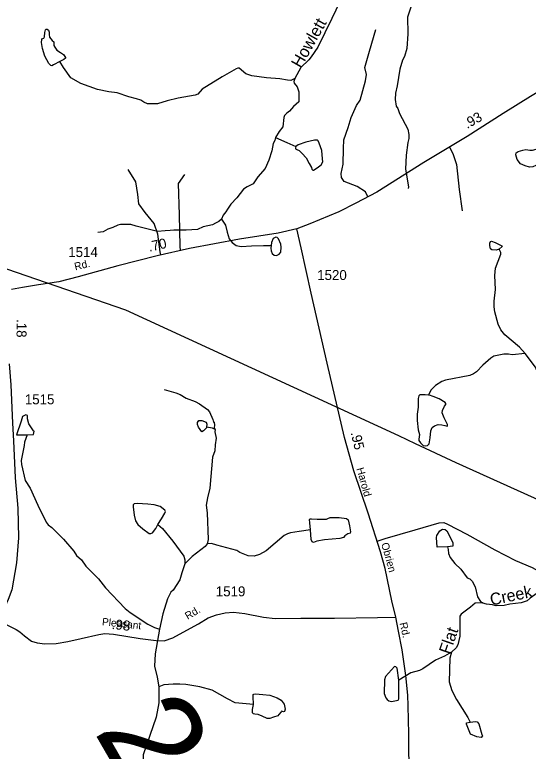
# Model space of a CAD drawing. Extents: x 2056842 to 2160602, y 826753 to 1016856.
# Drawn here: x 2131058 to 2137510, y 951923 to 961180 of the extents above; entities that cross this region are included whole.
import ezdxf

# ---------------------------------------------------------------- set-up
doc = ezdxf.new("R2010")
doc.units = 0
for name, color, linetype in [('Exist Hydrographic Creek Single Shore', 7, 'Continuous'), ('Exist Hydrographic Creek Single Shore Label', 7, 'Continuous'), ('Exist Hydrographic Misc Water Feature', 7, 'Continuous'), ('Exist Hydrographic Pond Under 1500 Sq Ft', 7, 'Continuous'), ('Exist Road Non-System Type 51', 7, 'Continuous'), ('Exist Road Secondary Mileage Hundredths English Label', 7, 'Continuous'), ('Exist Road Secondary Structure Standard Bridge Number Label', 7, 'Continuous'), ('Exist Road Secondary Type 41 Attributed', 7, 'Continuous'), ('Exist Road Secondary Type 51 Attributed', 7, 'Continuous'), ('Exist Road Secondary Type 51 Label', 7, 'Continuous'), ('Exist Road Secondary Type 51 Number Label', 7, 'Continuous'), ('Exist Utilities Electrical Transmission Line', 7, 'Continuous')]:
    doc.layers.add(name, color=color, linetype=linetype)

msp = doc.modelspace()

# ---------------------------------------------------------------- linework, layer by layer
at = {"layer": 'Exist Hydrographic Creek Single Shore'}
for points in [[(2135458.9, 961946.4), (2135393.2, 961860.4), (2135382.3, 961800.6), (2135351.9, 961721.9), (2135272.3, 961601.5), (2135218.4, 961504.5), (2135185.8, 961421.9), (2135143.5, 961343), (2135042.3, 961132.8), (2134864.2, 960772), (2134782.6, 960649.7), (2134750.9, 960611.3), (2134652.9, 960518.4), (2134574.8, 960376.1)], [(2134574.8, 960376.1), (2134565, 960339.4), (2134570.4, 960317.6), (2134604.1, 960274.2), (2134626.9, 960210.1), (2134629, 960084.1), (2134561.7, 960027.6), (2134511.8, 959967.2), (2134475.9, 959943.3), (2134445.5, 959915), (2134436.9, 959887.9), (2134426, 959772.1), (2134380.4, 959713.4), (2134334.8, 959637.4)], [(2134334.8, 959637.4), (2134327.2, 959597.2), (2134305.5, 959560), (2134287, 959469.9), (2134249, 959352.6), (2134202.3, 959245), (2134113.3, 959140.9), (2134051.6, 959054.5), (2133978.9, 959016.5), (2133932.2, 958987.1), (2133848.6, 958877.4), (2133773.7, 958797), (2133729.2, 958735.3), (2133711.8, 958700.6), (2133678.2, 958660.4), (2133656.4, 958610.4)], [(2137472.8, 956920), (2137400.6, 956999.7), (2137215.8, 957156.9), (2137163.5, 957218.7), (2137133.2, 957290.5), (2137090.5, 957444.3), (2137082.3, 957508.2), (2137081.9, 957580.2), (2137097.3, 957724.3), (2137090.5, 957900.2), (2137097.9, 957996.3), (2137165.2, 958168.5), (2137165.2, 958192.6), (2137145.1, 958232.4)], [(2137472.8, 956920), (2137308.9, 956905.4), (2137260.7, 956913.1), (2137201.1, 956912.9), (2137077, 956888.3), (2137041.1, 956864.2), (2136939.6, 956773.7), (2136860.1, 956693.4), (2136820.1, 956665.3), (2136773.9, 956645.1), (2136470.5, 956585.6), (2136422.5, 956569.5), (2136344.8, 956521.1), (2136285.1, 956462.9), (2136258.1, 956399.2)], [(2139001.8, 956164.1), (2138790.7, 956160.3), (2138645.5, 956212.6), (2138507.9, 956240.7), (2138363.5, 956268.1), (2138287.4, 956267.8), (2138115.8, 956257), (2138027.4, 956272.6), (2137895.4, 956328), (2137823, 956383.6), (2137772.8, 956449.4), (2137631.7, 956680.7), (2137599.5, 956750.6), (2137472.8, 956920)], [(2132937.2, 956468.1), (2133083.6, 956426.7), (2133135.5, 956405), (2133211.8, 956359.3), (2133323.9, 956317.8), (2133380.1, 956290), (2133478.5, 956218.5), (2133506.4, 956188.6), (2133545, 956092.8), (2133555, 956060.9), (2133563, 956062.9), (2133569.4, 956016.9), (2133563.4, 955992.9), (2133575.5, 955967)], [(2133575.5, 955967), (2133571.4, 955938.9), (2133589.1, 955857.2), (2133574.1, 955775.5)], [(2131174.4, 955765.1), (2131139.3, 955578.9), (2131143.6, 955529), (2131188.3, 955327.2), (2131252.7, 955227.5), (2131349.5, 955014), (2131450.6, 954800.4), (2131478.9, 954770.5), (2131522.8, 954734.8), (2131669.6, 954589.4), (2131800, 954438), (2131832.4, 954384.2), (2131894.5, 954328.4), (2131950.7, 954248.6), (2132109.6, 954089.4), (2132200, 953977.8), (2132445.1, 953716.9), (2132509.3, 953667.1), (2132728.1, 953520.2), (2132812.1, 953476.4), (2132876.3, 953456.7)], [(2133574.1, 955775.5), (2133570.2, 955697.5), (2133542.7, 955617.4), (2133508.5, 955229.3), (2133479, 955107.2), (2133463.4, 955015.1), (2133473.8, 954919.1), (2133489.2, 954583.3), (2133473.6, 954531.2)], [(2134775.3, 954704.2), (2134629.6, 954683.9), (2134522.9, 954669.8), (2134482.7, 954657.6), (2134442.7, 954633.4), (2134217.8, 954440.5), (2134134.1, 954394.1), (2134066, 954373.8), (2133989.9, 954379.4), (2133885.8, 954419), (2133849.7, 954446.8), (2133597.5, 954513.8), (2133529.6, 954535.5), (2133473.6, 954531.2)], [(2133473.6, 954531.2), (2133449.6, 954495.2), (2133288.3, 954372.5), (2133194.6, 954278)], [(2133194.6, 954278), (2133157, 954163.9), (2133133.4, 954075.9), (2133048.1, 953949.5), (2133020.3, 953921.4), (2132976.6, 953839.1), (2132917.3, 953650.9), (2132876.3, 953456.7)], [(2137758.9, 954025.7), (2137709.3, 953973.6), (2137533.7, 953846.7), (2137497.9, 953812.7), (2137420, 953790.3), (2137280.2, 953771.6), (2137208.3, 953755.4), (2137108.1, 953750.9), (2137060.2, 953764.7), (2136984.2, 953772.5), (2136940.2, 953786.2)], [(2132876.3, 953456.7), (2132823.6, 953148.5), (2132812.3, 952992.5), (2132845.1, 952852.5), (2132870.1, 952733.5)], [(2132870.1, 952733.5), (2132866.3, 952531.3), (2132834.6, 952352.6), (2132756.1, 952119.4), (2132671.1, 951876.1), (2132669.6, 951756), (2132686.6, 951554.1), (2132700.8, 951480.2), (2132728.2, 951287.7), (2132725.7, 951230.7), (2132593.1, 950955.8), (2132487.7, 950771.4), (2132321, 950522.6)]]:
    msp.add_lwpolyline(points, dxfattribs=at)
at = {"layer": 'Exist Hydrographic Misc Water Feature'}
for points in [[(2136065.3, 961363.2), (2135992.2, 961146.9), (2135997, 960939.1), (2135982, 960755), (2135954.4, 960654.8), (2135930.7, 960608.7), (2135897.2, 960496.5), (2135862, 960284.3), (2135842.3, 960192.2), (2135836.7, 960112.3), (2135849.2, 960032.3), (2135869.2, 960000.4), (2135893.4, 959936.5), (2135998.3, 959743), (2136008.7, 959675.2), (2136009, 959623.1), (2135997.1, 959575.1), (2135975.8, 959415.1), (2135968.8, 959239), (2136003.5, 959015.2), (2135999.8, 958995.2)], [(2131623.1, 960592.5), (2131546, 960550.1), (2131524.3, 960539.2), (2131511.3, 960541.4), (2131485.2, 960566.4), (2131436.4, 960658.7), (2131407.1, 960756.5), (2131395.1, 960832.5), (2131397.3, 960866.2), (2131408.1, 960879.2), (2131421.2, 960886.8), (2131432, 960901), (2131437.5, 960955.3), (2131444, 960990), (2131453.7, 960998.7), (2131465.7, 960998.7), (2131482, 960983.5), (2131489.6, 960961.8), (2131489.6, 960931.4), (2131496.1, 960896.6), (2131527.6, 960854.3), (2131547.1, 960839), (2131550.4, 960822.8), (2131549.3, 960791.2), (2131560.1, 960771.7), (2131588.4, 960733.7), (2131631.8, 960705.4), (2131668.7, 960679.4), (2131696.9, 960643.5), (2131694.8, 960631.6), (2131676.3, 960616.4), (2131623.1, 960592.5)], [(2134574.8, 960376.1), (2134524.8, 960354.3), (2134483.6, 960357.6), (2134389.1, 960372.8), (2134219.7, 960385.8), (2134035.2, 960411.9), (2133962.4, 960436.9), (2133875.6, 960506.4), (2133862.5, 960507.5), (2133838.6, 960499.9), (2133663.8, 960400), (2133410.6, 960244.6), (2133357.4, 960179.5), (2133326, 960168.6), (2133112.1, 960132.7), (2132974.2, 960099.1), (2132851.7, 960061.5), (2132802.9, 960058.2), (2132724.7, 960058.2), (2132681.5, 960078.6), (2132641.1, 960104.9), (2132585.7, 960124.5), (2132489.4, 960147.7), (2132343, 960197.1), (2132239, 960212.6), (2132096.7, 960239.9), (2131888.6, 960317), (2131762.3, 960384.5), (2131669.8, 960516), (2131623.1, 960592.5)], [(2134334.8, 959637.4), (2134475.5, 959574.5), (2134589.9, 959523.3)], [(2134589.9, 959523.3), (2134584.5, 959505.7), (2134586.7, 959493.8), (2134601.9, 959485.1), (2134631.2, 959474.2), (2134670.3, 959437.3), (2134718.1, 959380.8), (2134757.1, 959311.3), (2134787.5, 959260.2), (2134791.9, 959238.5), (2134803.8, 959224.4), (2134812.5, 959225.5), (2134858.1, 959253.7), (2134908.1, 959291.7), (2134927.6, 959329.8), (2134926.5, 959369.9), (2134914.6, 959472.1), (2134884.2, 959563.3), (2134870.1, 959595.9), (2134861.4, 959603.5), (2134825.5, 959602.4), (2134715.9, 959578.5), (2134619.3, 959542.7), (2134589.9, 959523.3)], [(2137652.5, 959355.2), (2137633.1, 959318.4), (2137605.1, 959286.4), (2137568.3, 959266.1), (2137526.6, 959265.1), (2137470.5, 959278.7), (2137412.4, 959307.7), (2137369.8, 959359.1), (2137352.3, 959420.1), (2137359.1, 959443.4), (2137382.4, 959459.8), (2137443.4, 959478.2), (2137481.1, 959485), (2137527.6, 959477.3), (2137564.4, 959477.3), (2137609.9, 959489.9), (2137628.3, 959486.9), (2137646.7, 959461.8), (2137656.4, 959417.2), (2137657.3, 959380.4), (2137652.5, 959355.2)], [(2133656.4, 958610.4), (2133621.7, 958581.1), (2133581.5, 958559.4), (2133544.4, 958538.5), (2133423.2, 958513.7), (2133352.7, 958481.1), (2133211.5, 958470.3), (2133054.5, 958470.3), (2133011.7, 958469.2), (2132946.6, 958462.7), (2132850.5, 958455.5), (2132582.3, 958524.3), (2132518.3, 958544), (2132386.2, 958541.4), (2132354.2, 958533.3), (2132290.5, 958505), (2132228.6, 958482.7), (2132170.7, 958452.5), (2132102.9, 958444.2)], [(2133656.4, 958610.4), (2133705.3, 958534.4), (2133724.8, 958448.6), (2133753.1, 958362.7), (2133790, 958316), (2133838.8, 958280.2), (2133904, 958268.2), (2134033.2, 958273.7), (2134185.2, 958281.3), (2134277.5, 958279.1)], [(2134277.5, 958279.1), (2134275.3, 958244.3), (2134280.7, 958213.9), (2134293.8, 958178.1), (2134318.7, 958157.4), (2134348, 958155.3), (2134379.5, 958169.4), (2134399.1, 958196.5), (2134406.7, 958258.5), (2134399.1, 958297.6), (2134373, 958363.8), (2134353.5, 958381.2), (2134336.1, 958383.4), (2134305.7, 958368.2), (2134284, 958316), (2134277.5, 958279.1)], [(2136258.1, 956399.2), (2136215.5, 956402.6), (2136172, 956403.6), (2136147.7, 956401.7), (2136136.1, 956391), (2136125.5, 956358.1), (2136124.5, 956247.6), (2136115.8, 956157.5), (2136112.9, 956081), (2136127.4, 955961.9), (2136142.9, 955903.7), (2136135.2, 955846.4), (2136136.1, 955827), (2136157.4, 955798.9), (2136189.4, 955765), (2136217.5, 955761.1), (2136243.6, 955765), (2136263, 955786.3), (2136278.5, 955863.8), (2136286.2, 955950), (2136303.6, 955990.7), (2136331.7, 956013), (2136377.2, 956031.4), (2136425.6, 956026.6), (2136460.5, 956018.8), (2136490.5, 956007.2), (2136496.3, 956014.9), (2136494.4, 956031.4), (2136453.7, 956113.8), (2136426.6, 956177.7), (2136430.5, 956206.8), (2136457.6, 956259.1), (2136474, 956282.5), (2136474, 956294.1), (2136464.4, 956306.7), (2136389.8, 956350.3), (2136314.3, 956381.3), (2136267.8, 956396.8), (2136258.1, 956399.2)], [(2131212.1, 955898.5), (2131292.1, 955904.9), (2131299.9, 955944.9), (2131291.9, 955948.9), (2131235.5, 956036.7), (2131217.2, 956102.5), (2131217, 956142.5), (2131197.1, 956150.5), (2131156.9, 956128.2), (2131139.3, 956070.2), (2131080.1, 955899.9), (2131212.1, 955898.5)], [(2131212.1, 955898.5), (2131178.9, 955806.9), (2131174.4, 955765.1)], [(2132856.5, 954773.9), (2132902.1, 954844.8), (2132943.9, 954915.8), (2132950.2, 954937.3), (2132945.2, 954951.3), (2132886.9, 954998.2), (2132809.6, 955021), (2132731.1, 955029.9), (2132595.6, 955034.9), (2132556.3, 955031.1), (2132544.9, 955019.7), (2132544.9, 954993.1), (2132558.9, 954889.2), (2132576.6, 954818.2), (2132604.5, 954771.3), (2132669.1, 954718.1), (2132746.3, 954659.8), (2132769.1, 954658.5), (2132786.8, 954666.1), (2132831.2, 954723.2), (2132856.5, 954773.9)], [(2134775.3, 954704.2), (2134765.2, 954794.1), (2134762.6, 954836), (2134769, 954844.8), (2134784.2, 954846.1), (2134856.3, 954841), (2134938.7, 954838.5), (2134976.7, 954841), (2134990.6, 954849.9), (2135021, 954858.8), (2135133.7, 954861.3), (2135224.9, 954849.9), (2135245.2, 954833.4), (2135264.2, 954757.4), (2135276.8, 954678.8), (2135273, 954663.6), (2135241.4, 954656), (2135205.9, 954631.9), (2135189.4, 954610.4), (2135143.8, 954596.4), (2134950.1, 954581.2), (2134851.3, 954562.2), (2134809.5, 954547), (2134795.6, 954553.4), (2134782.9, 954586.3), (2134775.3, 954704.2)], [(2132856.5, 954773.9), (2132914.9, 954720.8), (2133045.3, 954563.4), (2133180.2, 954373.9), (2133196.2, 954330), (2133194.6, 954278)], [(2136358.7, 954607.8), (2136360.6, 954635.8), (2136400.3, 954691.9), (2136430.3, 954716), (2136466.4, 954712.1), (2136486.3, 954692.4), (2136532.8, 954604.5)], [(2136495.3, 954492.4), (2136363.2, 954489.8), (2136358.7, 954607.8)], [(2136532.8, 954604.5), (2136562.9, 954540.6), (2136563.4, 954502.6), (2136495.3, 954492.4)], [(2136495.3, 954492.4), (2136505.3, 954460.3), (2136509.6, 954410.4), (2136529.7, 954358.5), (2136586.1, 954280.7), (2136664.4, 954213.2), (2136742.8, 954103.6), (2136775, 954089.6), (2136803.1, 954059.8), (2136841.2, 953990), (2136874, 953864), (2136908.3, 953804.3), (2136940.2, 953786.3)], [(2136940.2, 953786.3), (2136844.3, 953785.9), (2136784.6, 953735.7), (2136664.9, 953647.2), (2136649.1, 953621.2), (2136649.9, 953443.1), (2136648, 953371.1), (2136624.5, 953261.1), (2136604.8, 953223), (2136546.9, 953168.7)], [(2136546.9, 953168.7), (2136459.2, 953116.3), (2136345.6, 953069.9), (2136186.1, 952959.2), (2136144, 952937), (2136032.3, 952906.6), (2135882.6, 952817.9)], [(2136546.9, 953168.7), (2136525.2, 953094.7), (2136516.6, 952794.7), (2136551.1, 952684.8), (2136607.4, 952575.1), (2136750.6, 952345.7), (2136778.9, 952289.9)], [(2135882.6, 952817.9), (2135864.1, 952967.8), (2135843.8, 952983.8), (2135827.8, 952987.7), (2135714.2, 952863.2)], [(2135714.2, 952863.2), (2135702.5, 952821.2), (2135701.3, 952649.1), (2135719.6, 952595.2), (2135735.8, 952573.2), (2135757.7, 952557.4)], [(2135757.7, 952557.4), (2135791.7, 952549.6), (2135873.8, 952565.9), (2135883.6, 952582), (2135882.6, 952817.9)], [(2134055.5, 952509.2), (2133828.8, 952529.5), (2133731.3, 952580.2), (2133540, 952690.5), (2133384.9, 952734.7), (2133207.3, 952760.3), (2133131, 952767.9), (2133047.3, 952767.5), (2132932.1, 952756.4), (2132870.1, 952733.5)], [(2134055.5, 952509.2), (2134051.7, 952609.2), (2134053, 952634.6), (2134060.6, 952642.2), (2134082.1, 952643.4), (2134173.3, 952634.6), (2134262, 952628.2), (2134353.2, 952592.8), (2134403.8, 952566.1), (2134443.1, 952515.5), (2134454.5, 952450.8), (2134446.9, 952422.9), (2134435.5, 952417.9), (2134411.4, 952428), (2134403.8, 952420.4), (2134377.2, 952383.7), (2134364.5, 952369.7), (2134307.6, 952349.4), (2134260.7, 952333), (2134229, 952334.2), (2134164.4, 952364.6), (2134115, 952383.7), (2134074.5, 952388.7), (2134056.8, 952392.5), (2134045.4, 952407.7), (2134045.4, 952445.8), (2134055.5, 952509.2)], [(2136783.6, 952137.8), (2136734.8, 952263.7), (2136734.8, 952279.7), (2136778.9, 952289.9)], [(2136778.9, 952289.9), (2136846.7, 952298.1), (2136866.8, 952294.3), (2136886.7, 952266.3), (2136927.3, 952134.5)], [(2136927.3, 952134.5), (2136933.5, 952116.6), (2136917.5, 952094.4), (2136865.6, 952102.2), (2136783.6, 952137.8)]]:
    msp.add_lwpolyline(points, dxfattribs=at)
at = {"layer": 'Exist Hydrographic Pond Under 1500 Sq Ft'}
for points in [[(2137145.1, 958232.1), (2137105.1, 958220.2), (2137053, 958223.9), (2137036.9, 958235.7), (2137026.6, 958277.9), (2137026.6, 958309.7), (2137034.5, 958327.6), (2137046.4, 958332), (2137094.7, 958316.2), (2137178.8, 958276.4), (2137180.6, 958268.5), (2137145.1, 958232.1)], [(2133467.3, 955996.2), (2133467.1, 955988.3), (2133427.3, 955950.1), (2133407.4, 955938.1), (2133367.3, 955998), (2133353.1, 956027.8), (2133355, 956056), (2133370.9, 956078), (2133409, 956080.1), (2133463, 956060.3), (2133473, 956032.2), (2133467.3, 955996.2)], [(2133575.3, 955966.7), (2133543.2, 955984.8), (2133467.3, 955996.2)]]:
    msp.add_lwpolyline(points, dxfattribs=at)
at = {"layer": 'Exist Road Non-System Type 51'}
for points in [[(2135495.5, 958892.4), (2135464.1, 958953.7), (2135361.8, 959019.3), (2135198.7, 959085), (2135163.5, 959134.6), (2135160.3, 959182.6), (2135184.3, 959301), (2135187.4, 959496.6), (2135193.8, 959608.6), (2135248.2, 959760.6), (2135283.4, 959888.6), (2135352.1, 960037.4), (2135399.8, 960105.1), (2135463.8, 960348.3), (2135478.2, 960429.9), (2135455.8, 960514.7), (2135516.6, 960722.7), (2135596.3, 960994.9)], [(2136520.6, 959516.9), (2136563.4, 959434.6), (2136608.2, 959297), (2136643.4, 958983.3), (2136678.6, 958714.5)], [(2132894.6, 958159.7), (2132884.3, 958199.1), (2132855.5, 958419.9), (2132810.8, 958557.6), (2132695.6, 958695.2), (2132618.9, 958802.3), (2132602.9, 958920.7), (2132580.5, 959080.7), (2132481.4, 959234.3)], [(2133139.7, 958216.6), (2133135.4, 958269.9), (2133125.8, 958666.7), (2133116.2, 959058.4), (2133196.1, 959170.4)], [(2135610.5, 954562.5), (2135710.4, 954595.5), (2136089.4, 954705.9), (2136389.5, 954793.5), (2136450.2, 954798.3), (2136495, 954777.5), (2136738.1, 954652.7), (2137087.7, 954456.4), (2137348.3, 954322), (2137558.8, 954231.2), (2137722, 954138.4), (2138039.5, 953958), (2138116.3, 953895.6), (2138180.2, 953807.6), (2138420.9, 953474)]]:
    msp.add_lwpolyline(points, dxfattribs=at)
at = {"layer": 'Exist Road Secondary Type 41 Attributed'}
msp.add_lwpolyline([(2130951.3, 953514.7), (2131076, 953452.3), (2131120.8, 953423.5), (2131181.5, 953372.3), (2131266.3, 953308.3), (2131339.9, 953285.9), (2131437.4, 953274.7), (2131579.7, 953276.3), (2131726.1, 953303.5), (2131894, 953341.9), (2132114.7, 953391.5), (2132188.2, 953401.2), (2132297, 953393.1), (2132635.2, 953340.4), (2132835.1, 953314.8), (2132937, 953309.9), (2133044.1, 953348.4), (2133172, 953418.8), (2133365.5, 953526), (2133489.9, 953599.2), (2133590.6, 953639.2), (2133701, 953663.2), (2133804.4, 953672.8), (2133946.7, 953653.6), (2134183.4, 953610.3), (2134331.4, 953591), (2134652.8, 953594.2), (2135076.6, 953597.4), (2135614.5, 953605.4), (2135844.1, 953609.9)], dxfattribs=at)
at = {"layer": 'Exist Road Secondary Type 51 Attributed'}
for points in [[(2138836.5, 960924.2), (2138635.2, 960800.7), (2138303.4, 960603.1), (2137784.4, 960299.6), (2137536.6, 960150.8), (2137195.1, 959940), (2136741.6, 959650.8), (2136198.5, 959321.8), (2135605.8, 958951.3), (2135342, 958810.5), (2135127.7, 958703.3), (2134767.1, 958552), (2134601.6, 958489.2)], [(2134601.6, 958489.2), (2134367.4, 958434), (2133882.8, 958357.2), (2133252, 958242.7), (2132845.9, 958148.3), (2132351, 958022.7), (2131855.3, 957886.7), (2131609.8, 957821.9), (2131357.2, 957785.1), (2131155.7, 957751.5), (2131015.3, 957727.6)], [(2135844.1, 953609.9), (2135796.9, 953813.9), (2135713.7, 954220.4), (2135653.1, 954430.1), (2135496.4, 954916.5), (2135317.7, 955449.1), (2135199.3, 955865.2), (2134982, 956801), (2134783.8, 957682.2), (2134655.9, 958248.6), (2134601.6, 958489.2)], [(2130989.4, 956791.4), (2131008.6, 956527), (2131028.6, 956046.1), (2131041.3, 955825.3), (2131062.9, 955358.9), (2131094.9, 954979.6), (2131105.3, 954606), (2131081.3, 954292.4), (2131019.8, 953950.7), (2130975, 953829.1), (2130891.8, 953645.1), (2130835.9, 953558.7)], [(2136037.5, 949559.9), (2136048.1, 949741.7), (2136051.3, 949945), (2136033.7, 950419.1), (2136014.7, 950944.7), (2136013.1, 951567.7), (2136009.9, 952141.2), (2136001.9, 952493.8), (2135995.5, 952628.3), (2135973.1, 952873.9), (2135925.2, 953197.2), (2135880.5, 953433.2), (2135844.1, 953609.9)]]:
    msp.add_lwpolyline(points, dxfattribs=at)
at = {"layer": 'Exist Utilities Electrical Transmission Line'}
msp.add_lwpolyline([(2091732.8, 968549.5), (2097404.8, 967209.2), (2100661.2, 966421.5), (2103167.1, 965833.4), (2103789.5, 965695.2), (2107197.9, 964886), (2108995.3, 964445.7), (2109355.4, 964364.8), (2110462.9, 963946.5), (2118731.6, 960849.6), (2121852.3, 960127.2), (2129456.6, 958500.6), (2132448.8, 957469.6), (2135879.1, 955892.8), (2136089.1, 955789.9), (2136598.4, 955551.4), (2138698.3, 954604.7), (2140782.1, 953673.9), (2142012.4, 953099.3), (2143419, 952451.6), (2144206.7, 952071.9)], dxfattribs=at)

# ---------------------------------------------------------------- texts
at = {"layer": 'Exist Hydrographic Creek Single Shore Label'}
for s, rotation, p in [('Howlett', 60.48361, (2134652, 960498.7)), ('Creek', 11.83364, (2137045.7, 953753.4)), ('Flat', 70.84321, (2136524.4, 953132.7))]:
    msp.add_text(s, height=150, rotation=rotation, dxfattribs=at).set_placement(p)
at = {"layer": 'Exist Road Secondary Mileage Hundredths English Label'}
for s, rotation, p in [('.93', 29.61645, (2136741.8, 959743.2)), ('.70', 12.36997, (2132748, 958201.5)), ('.18', 269.27613, (2131083.1, 957355.3)), ('.95', 283.45296, (2135277.7, 955926.8)), ('.98', 353.90455, (2132271.9, 953460.7))]:
    msp.add_text(s, height=125, rotation=rotation, dxfattribs=at).set_placement(p)
at = {"layer": 'Exist Road Secondary Structure Standard Bridge Number Label'}
msp.add_text('233', height=1230.31, rotation=300, dxfattribs=at).set_placement((2132044.5, 952176.1))
at = {"layer": 'Exist Road Secondary Type 51 Label'}
for s, rotation, p in [('Rd.', 13.64479, (2131819.1, 957966)), ('Harold', 285.5466, (2135350.4, 955475.2)), ('Obrien', 285.51506, (2135660.7, 954531.4)), ('Rd.', 30.83838, (2133231.2, 953573.2)), ('Pleasant', 353.90446, (2132150.4, 953506.2)), ('Rd.', 283.45299, (2135891.7, 953532.4))]:
    msp.add_text(s, height=95, rotation=rotation, dxfattribs=at).set_placement(p)
at = {"layer": 'Exist Road Secondary Type 51 Number Label'}
for s, p in [('1514', (2131730, 958134.3)), ('1520', (2134857.7, 957845.6)), ('1515', (2131184.4, 956283.3)), ('1519', (2133583.9, 953870.2))]:
    msp.add_text(s, height=125, dxfattribs=at).set_placement(p)

doc.saveas('drawing.dxf')
